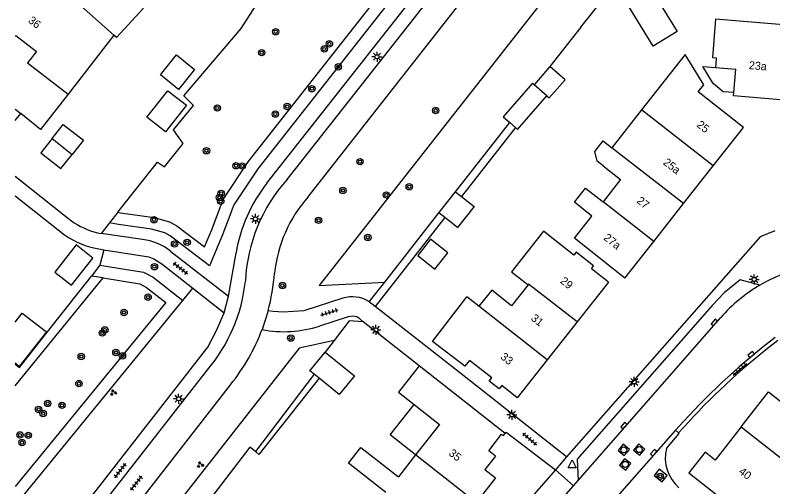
# Model space of a CAD drawing. Extents: x 131000 to 133013, y 393000 to 396501.
# Drawn here: x 131000 to 131094.6, y 395118.8 to 395177.7 of the extents above; entities that cross this region are included whole.
import ezdxf

# ---------------------------------------------------------------- set-up
doc = ezdxf.new("R2010")
doc.units = 0
for name, color, linetype in [('gg-afsc-erfafscheiding', 7, 'Continuous'), ('gg-anno-huisnummerreeks BGT', 7, 'Continuous'), ('gg-bbg-bijgebouw', 7, 'Continuous'), ('gg-bbg-gedigitaliseerde bebouwing', 7, 'Continuous'), ('gg-bbg-gedigitaliseerde bijgebouw', 7, 'Continuous'), ('gg-bbg-hoofdgebouw', 7, 'Continuous'), ('gg-bbg-luifel en loopbrug', 7, 'Continuous'), ('gg-bbg-tussenscheiding', 7, 'Continuous'), ('gg-knt-verharding', 7, 'Continuous'), ('gg-knt-verharding nz', 7, 'Continuous'), ('gt-grn-groengrens', 7, 'Continuous'), ('gt-grn-vlakafsluiter', 7, 'Continuous'), ('gt-grn-weggrens', 7, 'Continuous'), ('gt-symb-boom', 7, 'Continuous'), ('gt-symb-groenvak', 7, 'Continuous'), ('gt-symb-kolk', 7, 'Continuous'), ('gt-symb-lichtmast', 7, 'Continuous'), ('gt-symb-rioolschacht', 7, 'Continuous'), ('gt-symb-tegel verharding', 7, 'Continuous'), ('gt-symb-waterafsluiter', 7, 'Continuous')]:
    doc.layers.add(name, color=color, linetype=linetype)

# ---------------------------------------------------------------- blocks, each defined once
blk = doc.blocks.new('gt0-BOOM')
at = {"layer": 'gt-symb-boom'}
for radius in [0.4, 0.2]:
    blk.add_circle((0, 0), radius, dxfattribs=at)
blk = doc.blocks.new('gt0-LMAST')
at = {"layer": 'gt-symb-lichtmast'}
for p, q in [((-0.182, 0.173), (-0.447, 0.438)), ((-0.005, 0.246), (-0.005, 0.621)), ((0.172, 0.173), (0.437, 0.438)), ((-0.255, -0.004), (-0.63, -0.004)), ((-0.182, -0.181), (-0.447, -0.446)), ((-0.005, -0.254), (-0.005, -0.629)), ((0.437, -0.446), (0.172, -0.181)), ((0.245, -0.004), (0.62, -0.004))]:
    blk.add_line(p, q, dxfattribs=at)
blk.add_circle((-0.005, -0.004), 0.25, dxfattribs=at)
blk = doc.blocks.new('gt0-TEG1')
at = {"layer": 'gt-symb-tegel verharding'}
for p, q in [((-1.125, 0), (1.125, 0)), ((-0.9, -0.25), (-0.9, 0.25)), ((-0.45, -0.25), (-0.45, 0.25)), ((0, -0.25), (0, 0.25)), ((0.45, -0.25), (0.45, 0.25)), ((0.9, -0.25), (0.9, 0.25))]:
    blk.add_line(p, q, dxfattribs=at)
blk = doc.blocks.new('gt0-KOLK')
at = {"layer": 'gt-symb-kolk'}
blk.add_lwpolyline([(0, 0), (0.375, 0), (0.375, 0.4), (-0.375, 0.4), (-0.375, 0), (0, 0)], dxfattribs=at)
blk = doc.blocks.new('gt0-WAFSL')
at = {"layer": 'gt-symb-waterafsluiter'}
for p, q in [((-0.5, -0.333), (0, 0.667)), ((0, 0.667), (0.5, -0.333)), ((0.5, -0.333), (-0.5, -0.333))]:
    blk.add_line(p, q, dxfattribs=at)
blk = doc.blocks.new('gt0-RS')
at = {"layer": 'gt-symb-rioolschacht'}
blk.add_lwpolyline([(-0.5, -0.5), (0.5, -0.5), (0.5, 0.5), (-0.5, 0.5)], close=True, dxfattribs=at)
blk.add_circle((0, 0), 0.375, dxfattribs=at)
blk = doc.blocks.new('gt0-GRVAK')
at = {"layer": 'gt-symb-groenvak'}
for p, q in [((-0.11, 0.189), (-0.228, 0.24)), ((-0.182, 0.153), (0.088, 0.153)), ((-0.091, 0.211), (-0.156, 0.322)), ((-0.047, 0.214), (-0.047, 0.393)), ((-0.004, 0.211), (0.061, 0.322)), ((0.015, 0.189), (0.133, 0.24)), ((0.262, -0.052), (0.197, 0.059)), ((0.305, -0.049), (0.305, 0.13)), ((0.349, -0.052), (0.414, 0.059)), ((-0.245, -0.228), (-0.363, -0.177)), ((-0.318, -0.264), (-0.047, -0.264)), ((-0.226, -0.206), (-0.291, -0.095)), ((-0.183, -0.203), (-0.183, -0.024)), ((-0.139, -0.206), (-0.074, -0.095)), ((-0.12, -0.228), (-0.002, -0.177)), ((0.243, -0.074), (0.125, -0.023)), ((0.17, -0.11), (0.441, -0.11)), ((0.368, -0.074), (0.486, -0.023))]:
    blk.add_line(p, q, dxfattribs=at)

msp = doc.modelspace()

# ---------------------------------------------------------------- linework, layer by layer
at = {"layer": 'gg-afsc-erfafscheiding'}
for p, q in [((131070.666, 395176.227), (131089.446, 395199.886)), ((131070.666, 395176.227), (131066.79, 395171.298)), ((131062.486, 395163.697), (131055.726, 395155.076)), ((131012.83, 395153.112), (131011.786, 395151.793)), ((131053.665, 395152.449), (131044.972, 395141.363)), ((131011.786, 395151.793), (131010.725, 395150.453)), ((131011.077, 395148.435), (131010.593, 395146.494)), ((131010.593, 395146.494), (131009.531, 395145.151)), ((131055.503, 395133.127), (131044.972, 395141.363)), ((131050.458, 395133.922), (131043.468, 395139.438)), ((131039.831, 395137.106), (131038.735, 395135.663))]:
    msp.add_line(p, q, dxfattribs=at)
for points in [[(131012.83, 395153.112), (131017.768, 395159.348), (131018.669, 395158.798), (131020.988, 395161.717), (131019.772, 395163.402), (131022.279, 395166.422), (131021.066, 395167.647), (131028.23, 395176.059), (131033.775, 395184.712), (131040.24, 395193.587), (131044.709, 395199.146), (131045.772, 395200.678), (131047.472, 395201.918), (131047.234, 395202.533), (131050.678, 395206.086), (131050.894, 395205.827), (131059.935, 395213.906), (131061.87, 395216.564), (131064.589, 395221.998), (131065.081, 395222.808)], [(131000, 395134.159), (131000.531, 395133.742), (131003.242, 395137.196), (131009.531, 395145.151)], [(131043.468, 395139.438), (131041.705, 395139.572), (131039.831, 395137.106)], [(131037.948, 395132.402), (131030.437, 395122.873), (131030.002, 395123.233)], [(131030.002, 395123.233), (131029.319, 395123.798), (131010.794, 395099.615), (131010.574, 395099.368)]]:
    msp.add_lwpolyline(points, dxfattribs=at)
at = {"layer": 'gg-bbg-bijgebouw'}
msp.add_line((131037.948, 395132.402), (131037.346, 395132.894), dxfattribs=at)
for points in [[(131037.346, 395132.894), (131036.815, 395133.327), (131038.735, 395135.663)], [(131038.735, 395135.663), (131042.378, 395132.697), (131040.465, 395130.347), (131037.948, 395132.402)]]:
    msp.add_lwpolyline(points, dxfattribs=at)
at = {"layer": 'gg-bbg-gedigitaliseerde bebouwing'}
for p, q in [((131012.331, 395175.242), (131006.601, 395167.859)), ((131087.468, 395171.192), (131089.994, 395170.98)), ((131089.756, 395168.047), (131089.994, 395170.98)), ((131090.966, 395163.679), (131085.301, 395168.134)), ((131089.723, 395167.637), (131089.756, 395168.047)), ((131078.21, 395165.887), (131074.501, 395161.171)), ((131057.928, 395141.368), (131056.401, 395142.562)), ((131050.017, 395122.826), (131047.857, 395120.082))]:
    msp.add_line(p, q, dxfattribs=at)
for points in [[(131016.03, 395178.61), (131012.67, 395174.94), (131012.331, 395175.242)], [(131096.44, 395176.46), (131087.472, 395177.213), (131087.07, 395172.429), (131087.568, 395172.388), (131087.502, 395171.596), (131087.468, 395171.192)], [(131085.301, 395168.134), (131085.999, 395169.022), (131083.661, 395172.824), (131078.21, 395165.887)], [(131006.601, 395167.859), (131003.18, 395163.45), (131000.694, 395165.44)], [(131073.422, 395158.906), (131072.681, 395159.489), (131072.406, 395160.711), (131073.43, 395162.013), (131074.501, 395161.171)], [(131073.422, 395158.906), (131075.607, 395157.188), (131073.418, 395154.406)], [(131076.14, 395144.905), (131069.842, 395149.858), (131072.035, 395152.646), (131069.85, 395154.364), (131071.225, 395156.112), (131073.418, 395154.406)], [(131074.085, 395144.383), (131071.96, 395146.058), (131072.248, 395146.423), (131070.073, 395148.138), (131069.784, 395147.772), (131067.19, 395149.81), (131065.974, 395150.765), (131061.986, 395145.689), (131064.07, 395144.05)], [(131064.07, 395144.05), (131061.99, 395141.43), (131059.52, 395143.38), (131057.928, 395141.368)], [(131050.458, 395133.922), (131047.886, 395130.654), (131049.839, 395129.116)], [(131049.839, 395129.116), (131053.006, 395126.623), (131050.017, 395122.826)], [(131046.307, 395118.113), (131041.64, 395121.783), (131043.189, 395123.753), (131047.857, 395120.082)]]:
    msp.add_lwpolyline(points, dxfattribs=at)
at = {"layer": 'gg-bbg-gedigitaliseerde bijgebouw'}
for p, q in [((131066.79, 395171.298), (131064.82, 395169.036)), ((131066.406, 395167.655), (131064.82, 395169.036)), ((131052.922, 395153.035), (131054.981, 395155.663)), ((131054.981, 395155.663), (131055.726, 395155.076)), ((131053.665, 395152.449), (131052.922, 395153.035))]:
    msp.add_line(p, q, dxfattribs=at)
for points in [[(131078.488, 395182.509), (131082.679, 395175.695), (131079.698, 395173.861), (131075.507, 395180.675), (131078.488, 395182.509)], [(131018.161, 395170.279), (131020.161, 395172.755), (131022.417, 395170.933), (131020.416, 395168.457), (131018.161, 395170.279)], [(131066.406, 395167.655), (131066.708, 395167.392), (131068.678, 395169.655), (131066.79, 395171.298)], [(131004.607, 395162.312), (131006, 395164.09), (131008.52, 395162.12), (131007.113, 395160.331)], [(131004.607, 395162.312), (131003.21, 395160.53), (131005.72, 395158.56), (131007.113, 395160.331)], [(131055.726, 395155.076), (131057.307, 395153.83), (131055.24, 395151.207), (131053.665, 395152.449)], [(131052.427, 395146.001), (131054.038, 395148.05), (131051.885, 395149.741), (131050.283, 395147.701), (131052.427, 395146.001)], [(131004.963, 395145.653), (131007.042, 395144.017), (131009.705, 395147.402), (131007.626, 395149.037), (131004.963, 395145.653)]]:
    msp.add_lwpolyline(points, dxfattribs=at)
at = {"layer": 'gg-bbg-hoofdgebouw'}
for p, q in [((131095.596, 395167.156), (131089.723, 395167.637)), ((131000, 395164.562), (131000.694, 395165.44)), ((131087.192, 395158.9), (131090.966, 395163.679)), ((131083.472, 395154.189), (131087.192, 395158.9)), ((131079.752, 395149.479), (131083.472, 395154.189)), ((131076.14, 395144.905), (131079.752, 395149.479)), ((131074.085, 395144.383), (131070.19, 395139.443)), ((131070.19, 395139.443), (131066.437, 395134.683)), ((131061.188, 395125.475), (131050.458, 395133.922))]:
    msp.add_line(p, q, dxfattribs=at)
for points in [[(131066.437, 395134.683), (131062.712, 395129.958), (131060.768, 395131.473), (131060.449, 395131.064), (131059.188, 395132.02), (131059.519, 395132.446), (131056.724, 395134.623), (131056.163, 395133.903), (131052.131, 395136.996), (131056.401, 395142.562)], [(131090.666, 395126.311), (131094.077, 395130.689), (131098.017, 395127.628)], [(131090.666, 395126.311), (131087.436, 395122.164), (131086.177, 395123.151), (131084.12, 395120.57), (131088.813, 395116.916), (131094.289, 395112.649)], [(131059.99, 395122.677), (131059.147, 395123.333), (131060.758, 395125.404), (131060.999, 395125.223), (131061.188, 395125.475)], [(131059.99, 395122.677), (131058.666, 395120.996), (131060.007, 395119.941), (131057.784, 395117.127), (131057.898, 395117.027), (131057.71, 395116.778), (131056.251, 395117.926)]]:
    msp.add_lwpolyline(points, dxfattribs=at)
at = {"layer": 'gg-bbg-luifel en loopbrug'}
for p, q in [((131064.82, 395169.036), (131064.598, 395169.229)), ((131061.769, 395164.321), (131062.486, 395163.697))]:
    msp.add_line(p, q, dxfattribs=at)
for points in [[(131089.756, 395168.047), (131088.425, 395168.157), (131087.18, 395169.19), (131085.868, 395171.323), (131087.468, 395171.192)], [(131064.598, 395169.229), (131060.947, 395165.037), (131061.769, 395164.321)], [(131019.074, 395168.292), (131021.386, 395166.478), (131018.774, 395163.15), (131016.462, 395164.965), (131019.074, 395168.292)], [(131062.486, 395163.697), (131062.755, 395163.462), (131066.406, 395167.655)], [(131000, 395139.388), (131000.869, 395140.494), (131003.935, 395138.164), (131000.52, 395133.847), (131000, 395134.258)], [(131050.017, 395122.826), (131046.849, 395125.319), (131049.839, 395129.116)]]:
    msp.add_lwpolyline(points, dxfattribs=at)
at = {"layer": 'gg-bbg-tussenscheiding'}
for p, q in [((131012.331, 395175.242), (131007.08, 395179.944)), ((131000, 395165.998), (131000.694, 395165.44)), ((131087.192, 395158.9), (131078.21, 395165.887)), ((131004.607, 395162.312), (131007.113, 395160.331)), ((131079.752, 395149.479), (131073.418, 395154.406)), ((131066.437, 395134.683), (131057.928, 395141.368)), ((131090.666, 395126.311), (131097.995, 395120.574)), ((131056.251, 395117.926), (131050.017, 395122.826))]:
    msp.add_line(p, q, dxfattribs=at)
for points in [[(131000, 395175.097), (131000.084, 395175.18), (131002.65, 395173.19), (131001.55, 395171.77), (131006.601, 395167.859)], [(131083.472, 395154.189), (131074.935, 395160.83), (131074.501, 395161.171)], [(131070.19, 395139.443), (131064.13, 395144.13), (131064.07, 395144.05)]]:
    msp.add_lwpolyline(points, dxfattribs=at)
at = {"layer": 'gg-knt-verharding'}
for p, q in [((131031.433, 395156.729), (131080.524, 395219.121)), ((131033.964, 395157.219), (131081.056, 395217.012)), ((131000, 395155.168), (131006.173, 395150.291)), ((131015.904, 395149.73), (131010.725, 395150.453)), ((131010.65, 395148.502), (131011.077, 395148.435)), ((131019.452, 395148.233), (131026.643, 395142.618)), ((131026.643, 395142.618), (131027.585, 395148.046)), ((131093.292, 395144.179), (131093.012, 395144.017)), ((131022.194, 395143.626), (131026.093, 395140.558)), ((131044.226, 395141.943), (131044.182, 395141.977)), ((131044.972, 395141.363), (131044.226, 395141.943)), ((131000, 395102.657), (131024.02, 395133.453)), ((131068.857, 395122.566), (131055.503, 395133.127)), ((131005.056, 395103.556), (131026.891, 395131.572)), ((131083.505, 395127.037), (131082.452, 395125.887)), ((131084.072, 395126.916), (131082.836, 395125.566)), ((131082.452, 395125.887), (131072.642, 395114.749)), ((131082.452, 395125.887), (131082.836, 395125.566)), ((131061.188, 395125.475), (131061.32, 395125.643)), ((131061.32, 395125.643), (131067.472, 395120.946)), ((131067.472, 395120.946), (131047.529, 395098.177)), ((131069.722, 395118.974), (131070.301, 395119.634)), ((131063.764, 395112.176), (131069.722, 395118.974))]:
    msp.add_line(p, q, dxfattribs=at)
for points in [[(131036.581, 395155.02), (131054.497, 395177.825), (131083.75, 395214.901)], [(131000, 395157.599), (131006.486, 395152.456), (131007.372, 395151.807)], [(131094.878, 395150.783), (131093.026, 395150.044), (131068.857, 395122.566)], [(131011.077, 395148.435), (131016.704, 395147.555), (131017.324, 395147.308), (131018.326, 395146.669), (131022.194, 395143.626)], [(131093.012, 395144.017), (131090.527, 395144.657), (131088.546, 395143.046), (131087.031, 395141.471), (131070.197, 395122.279), (131070.301, 395119.634)], [(131040.94, 395142.369), (131036.067, 395140.799), (131033.469, 395140.643), (131032.206, 395140.708), (131031.59, 395140.818)], [(131000, 395105.405), (131024.045, 395136.253), (131025.148, 395138.368), (131026.093, 395140.558)], [(131043.468, 395139.438), (131043.048, 395139.815), (131042.658, 395140.057), (131042.121, 395140.151), (131041.583, 395140.068), (131038.018, 395138.908)], [(131081.349, 395123.617), (131082.947, 395125.473), (131082.836, 395125.566)], [(131080.798, 395119.454), (131081.424, 395120.249), (131080.445, 395121.023), (131079.819, 395120.227), (131080.798, 395119.454)]]:
    msp.add_lwpolyline(points, dxfattribs=at)
for centre, radius, start, end in [((131049.288, 395143.507), 20.563, 138.17859, 177.17692), ((131046.852, 395144.702), 19.555, 142.04464, 170.15289), ((131049.349, 395143.709), 17.058, 138.46149, 173.92484), ((131012.564, 395159.835), 9.561, 237.10965, 258.91092), ((131012.201, 395158.879), 10.492, 234.93581, 261.5011), ((131014.907, 395142.414), 7.384, 52.00834, 82.23919), ((131103.157, 395126.704), 20.067, 79.57975, 119.44403), ((131007.288, 395147.358), 25.167, 344.93748, 355.79774), ((131008.618, 395146.58), 20.237, 319.55949, 354.1571), ((131042.135, 395138.65), 3.907, 58.39947, 107.81185), ((131007.26, 395147.368), 25.197, 321.17794, 339.30365), ((131033.563, 395152.599), 14.397, 259.06112, 288.02504), ((131148.135, 395067.877), 87.618, 127.38841, 137.53023), ((131148.217, 395067.781), 87.244, 127.39678, 137.3272), ((131086.031, 395122.408), 4.835, 165.52663, 229.69245)]:
    msp.add_arc(centre, radius, start, end, dxfattribs=at)
at = {"layer": 'gg-knt-verharding nz'}
msp.add_line((131070.301, 395119.634), (131088.126, 395139.968), dxfattribs=at)
msp.add_arc((131103.138, 395126.826), 19.952, 120.49793, 138.79876, dxfattribs=at)
at = {"layer": 'gt-grn-groengrens'}
for p, q in [((131054.981, 395155.663), (131061.769, 395164.321)), ((131046.149, 395144.396), (131052.922, 395153.035)), ((131000, 395131.445), (131011.012, 395144.916)), ((131011.012, 395144.916), (131009.531, 395145.151)), ((131044.226, 395141.943), (131046.149, 395144.396)), ((131020.93, 395142.082), (131022.194, 395143.626)), ((131000, 395116.518), (131020.93, 395142.082)), ((131037.346, 395132.894), (131030.002, 395123.233))]:
    msp.add_line(p, q, dxfattribs=at)
for points in [[(131067.044, 395226.041), (131070.982, 395224.704), (131077.985, 395219.136), (131063.361, 395200.575), (131030.312, 395158.533), (131027.324, 395154.023), (131025.9, 395150.282), (131024.278, 395146.436), (131019.356, 395150.16), (131018.694, 395150.532), (131017.039, 395150.987), (131012.902, 395151.567), (131011.786, 395151.793)], [(131012.83, 395153.112), (131013.155, 395153.046), (131017.343, 395152.459), (131019.269, 395151.93), (131020.179, 395151.418), (131023.646, 395148.795), (131024.508, 395150.84), (131025.982, 395154.713), (131029.095, 395159.412), (131062.182, 395201.502), (131075.883, 395218.891), (131070.253, 395223.368), (131068.309, 395224.027), (131068.874, 395223.258), (131065.081, 395222.808)], [(131103.132, 395218.797), (131101.743, 395219.689), (131098.908, 395221.572), (131037.972, 395143.966), (131046.149, 395144.396)], [(131010.593, 395146.494), (131016.049, 395145.634), (131017.222, 395144.993), (131020.93, 395142.082)], [(131011.012, 395144.916), (131015.557, 395144.193), (131016.393, 395143.737), (131018.799, 395141.848), (131000, 395118.886)], [(131039.831, 395137.106), (131035.478, 395136.153), (131008.124, 395101.228)]]:
    msp.add_lwpolyline(points, dxfattribs=at)
at = {"layer": 'gt-grn-vlakafsluiter'}
msp.add_line((131031.59, 395140.818), (131030.831, 395138.463), dxfattribs=at)
at = {"layer": 'gt-grn-weggrens'}
for p, q in [((131026.093, 395140.558), (131026.643, 395142.618)), ((131068.857, 395122.566), (131067.472, 395120.946)), ((131067.472, 395120.946), (131069.722, 395118.974))]:
    msp.add_line(p, q, dxfattribs=at)

# ---------------------------------------------------------------- block references
at = {"layer": 'gt-symb-boom'}
for p in [(131032.53, 395175.648), (131039.245, 395174.136), (131030.789, 395173.044), (131038.607, 395173.503), (131040.357, 395171.267), (131037.058, 395168.536), (131025.246, 395166.136), (131033.982, 395166.313), (131032.498, 395165.369), (131052.516, 395165.808), (131023.9, 395160.792), (131027.575, 395158.919), (131028.377, 395158.893), (131043.071, 395159.424), (131040.928, 395155.826), (131049.215, 395156.3), (131025.512, 395154.958), (131025.727, 395155.479), (131046.361, 395155.269), (131025.674, 395154.479), (131017.342, 395152.173), (131037.89, 395152.109), (131019.91, 395149.15), (131021.481, 395149.363), (131044.045, 395149.97), (131017.397, 395146.313), (131033.38, 395143.977), (131016.599, 395142.516), (131013.6, 395140.6), (131010.891, 395138.043), (131011.205, 395138.419), (131034.429, 395137.404), (131008.254, 395135.102), (131012.584, 395135.601), (131013.4, 395135.182), (131007.967, 395131.721), (131004.065, 395129.246), (131002.926, 395128.499), (131005.847, 395129.013), (131003.498, 395127.981), (131000.602, 395125.31), (131001.638, 395125.258), (131000.853, 395124.362), (131080.56, 395120.138)]:
    msp.add_blockref('gt0-BOOM', p, dxfattribs=at)
at = {"layer": 'gt-symb-groenvak'}
for p in [(131012.259, 395130.597), (131023.109, 395121.584)]:
    msp.add_blockref('gt0-GRVAK', p, dxfattribs=at)
at = {"layer": 'gt-symb-kolk'}
for p, rotation in [((131087.47, 395139.219), 48.770950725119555), ((131092.04, 395135.185), 39.84957142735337), ((131076.18, 395126.344), 48.44738685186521), ((131079.878, 395122.967), 48.24275297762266)]:
    msp.add_blockref('gt0-KOLK', p, dxfattribs=dict(at, rotation=rotation))
at = {"layer": 'gt-symb-lichtmast'}
for p in [(131045.195, 395172.538), (131030.009, 395152.29), (131092.299, 395144.738), (131045.063, 395138.433), (131077.318, 395131.934), (131020.419, 395129.833), (131062.041, 395127.828)]:
    msp.add_blockref('gt0-LMAST', p, dxfattribs=at)
at = {"layer": 'gt-symb-rioolschacht'}
for p, rotation in [((131076.013, 395123.442), 49.989042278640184), ((131077.938, 395123.483), 50.51713597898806), ((131076.192, 395121.634), -127.39732038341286)]:
    msp.add_blockref('gt0-RS', p, dxfattribs=dict(at, rotation=rotation))
at = {"layer": 'gt-symb-tegel verharding'}
for p, rotation in [((131020.647, 395146.113), -38.176537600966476), ((131039.261, 395140.606), 17.873421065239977), ((131090.527, 395133.507), 40.90572608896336), ((131064.268, 395124.801), -40.2531852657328), ((131013.124, 395120.861), 52.029498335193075), ((131015.141, 395119.283), 52.02949833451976)]:
    msp.add_blockref('gt0-TEG1', p, dxfattribs=dict(at, rotation=rotation))
at = {"layer": 'gt-symb-waterafsluiter'}
msp.add_blockref('gt0-WAFSL', (131069.577, 395121.534), dxfattribs=at)

# ---------------------------------------------------------------- texts
at = {"layer": 'gg-anno-huisnummerreeks BGT'}
for s, rotation, p in [('36', 321.8, (131001.54, 395176.903)), ('23a', 355.3, (131091.6, 395170.995)), ('25', 321.7, (131085.032, 395163.874)), ('25a', 321.7, (131080.835, 395159.186)), ('27', 321.7, (131077.539, 395154.386)), ('27a', 321.7, (131073.404, 395149.776)), ('29', 321.7, (131067.99, 395144.369)), ('31', 321.7, (131064.33, 395139.727)), ('33', 321.7, (131060.525, 395134.901)), ('35', 321.8, (131054.063, 395122.87)), ('40', 322.1, (131090.285, 395120.576))]:
    msp.add_text(s, height=1, rotation=rotation, dxfattribs=at).set_placement(p)

doc.saveas('drawing.dxf')
